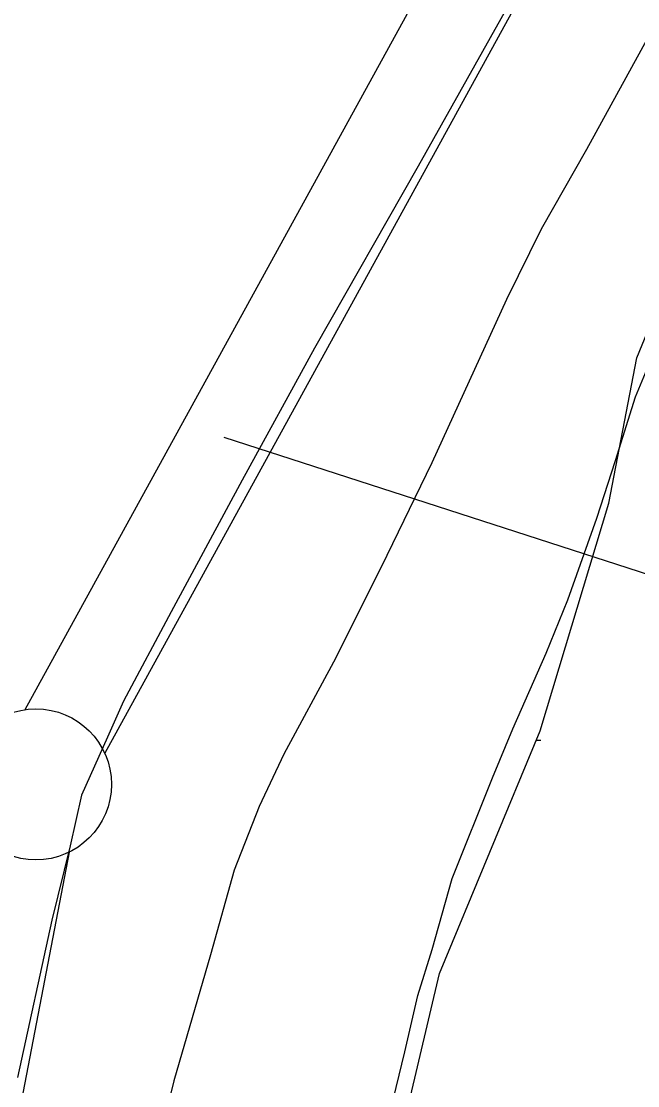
# Model space of a CAD drawing. Extents: x 3297735 to 3335592, y 670436 to 695807.
# Drawn here: x 3307635.1 to 3307839.2, y 678195 to 678547.3 of the extents above; entities that cross this region are included whole.
import ezdxf

# ---------------------------------------------------------------- set-up
doc = ezdxf.new("R2010")
doc.units = 0
for name, color, linetype in [('V-FLOD-BASE', 7, 'Continuous'), ('V-LEVE-TOET', 7, 'Continuous'), ('V-RIVR-RANG', 7, 'Continuous'), ('V-SITE-VEGE', 7, 'Continuous'), ('V-SURV-LINE', 7, 'Continuous'), ('V-WETL-SWMP', 7, 'Continuous')]:
    doc.layers.add(name, color=color, linetype=linetype)

msp = doc.modelspace()

# ---------------------------------------------------------------- linework, layer by layer
at = {"layer": 'V-FLOD-BASE'}
msp.add_lwpolyline([(3307801.56, 678561.79), (3307766.54, 678499.32), (3307732.19, 678439.06), (3307708.28, 678395.42), (3307684.69, 678351.77), (3307668.95, 678322.25), (3307663.67, 678310.3), (3307655.09, 678291.11), (3307651.31, 678274.38), (3307645.17, 678249.76), (3307633.79, 678197.66)], dxfattribs=at)
at = {"layer": 'V-LEVE-TOET'}
msp.add_lwpolyline([(3307845.23, 678546.6), (3307822.3, 678504.84), (3307807.26, 678478.48), (3307795.75, 678455.22), (3307771.03, 678401.14), (3307754.25, 678366.56), (3307738.48, 678335.14), (3307722.09, 678304.68), (3307713.86, 678287.39), (3307705.57, 678266.3), (3307697.78, 678238.22), (3307685.64, 678196.59), (3307674.37, 678151.14), (3307661.33, 678094.31), (3307654.87, 678051.63), (3307648.6, 678020.04), (3307641.84, 677977.68), (3307630.56, 677913.53)], dxfattribs=at)
at = {"layer": 'V-RIVR-RANG'}
msp.add_line((3307702.12, 678409.65), (3308862.8, 678033.85), dxfattribs=at)
at = {"layer": 'V-SITE-VEGE'}
msp.add_lwpolyline([(3307757.4, 678186.62), (3307762.12, 678206.22), (3307766.37, 678224.83), (3307771.13, 678240.03), (3307777.77, 678263.55), (3307791.18, 678296.91), (3307797.89, 678313.09), (3307808.93, 678338.12), (3307816.11, 678355.78), (3307825.66, 678382.75), (3307831.86, 678401.87), (3307838.52, 678422.95), (3307842.36, 678432.27), (3307851.99, 678449.46), (3307858.74, 678461.25), (3307861.14, 678466.16), (3307873.16, 678489.73), (3307882.81, 678504.48), (3307887.65, 678510.87), (3307893.96, 678516.79), (3307897.82, 678522.69), (3307906.52, 678534.5), (3307913.75, 678546.29), (3307922.42, 678562.01)], dxfattribs=at)
at = {"layer": 'V-SURV-LINE'}
for points in [[(3307636.42, 678319.42), (3308435.13, 679772.78)], [(3308461.43, 679758.35), (3307662.72, 678304.98)], [(3307650.9, 678272.23), (3307568.03, 677841.71)]]:
    msp.add_lwpolyline(points, dxfattribs=at)
msp.add_circle((3307639.95, 678294.69), 25, dxfattribs=at)
at = {"layer": 'V-WETL-SWMP'}
msp.add_line((3307805.7, 678309.34), (3307807.13, 678309.34), dxfattribs=at)
msp.add_lwpolyline([(3307749.87, 678131.44), (3307773.55, 678232.1), (3307806.97, 678312.38), (3307829.64, 678387.79), (3307838.91, 678435.92), (3307853.58, 678471.6), (3307871.49, 678499.92), (3307880.66, 678510.43), (3307893.86, 678526.48), (3307900.44, 678559.11)], dxfattribs=at)

doc.saveas('drawing.dxf')
